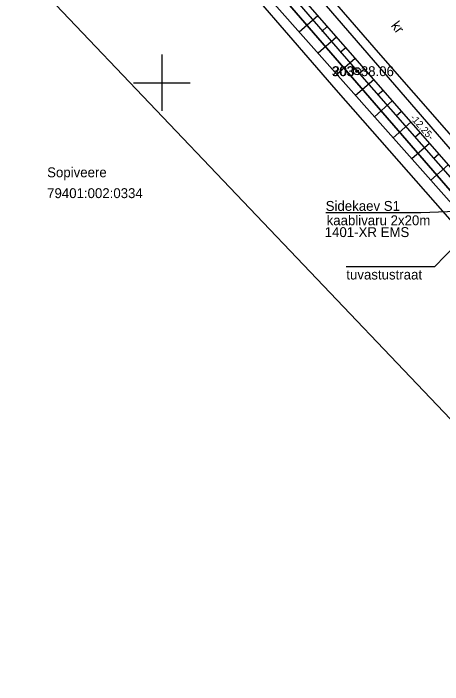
# Model space of a CAD drawing. Extents: x 647603 to 650850, y 6482647 to 6486043.
# Drawn here: x 649089.5 to 649119.86, y 6483557.42 to 6483604.9 of the extents above; entities that cross this region are included whole.
import ezdxf

# ---------------------------------------------------------------- set-up
doc = ezdxf.new("R2010")
doc.units = 0
for name, color, linetype in [('DTRASS', 7, 'Continuous'), ('JOONSIDE', 7, 'Continuous'), ('KOORDPUNKT', 7, 'Continuous'), ('MOOTKORG_EH2000', 7, 'Continuous'), ('MOOTMPUNKT', 7, 'Continuous'), ('MOOTNR', 7, 'Continuous'), ('MOOTPIIR', 7, 'Continuous'), ('PIIR', 7, 'Continuous'), ('POST', 7, 'Continuous'), ('RELJEEF', 7, 'Continuous'), ('SITRASS', 7, 'Continuous'), ('TEE', 7, 'Continuous'), ('VORK', 7, 'Continuous')]:
    doc.layers.add(name, color=color, linetype=linetype)

msp = doc.modelspace()

# ---------------------------------------------------------------- linework, layer by layer
at = {"layer": 'DTRASS'}
msp.add_lwpolyline([(649074.483, 6483624.435), (649185.309, 6483508.083)], dxfattribs=at)
at = {"layer": 'KOORDPUNKT'}
for radius in [0.25, 0.025, 0.0221, 0.0191, 0.0161, 0.0132, 0.0102, 0.00726, 0.0043]:
    msp.add_circle((649113.818, 6483600.814), radius, dxfattribs=at)
at = {"layer": 'MOOTMPUNKT'}
msp.add_circle((649113.818, 6483600.814), 0.1, dxfattribs=at)
at = {"layer": 'MOOTPIIR'}
for points in [[(649159.856, 6483552.786), (649149.872, 6483563.618), (649142.516, 6483571.693), (649132.683, 6483582.176), (649126.377, 6483589.257), (649125.32, 6483590.773), (649129.612, 6483595.265), (649136.182, 6483602.034), (649144.977, 6483611.76), (649143.497, 6483614.458), (649142.536, 6483616.212), (649139.028, 6483614.289), (649139.99, 6483612.535), (649140.101, 6483612.332), (649133.262, 6483604.77), (649126.73, 6483598.039), (649122.656, 6483593.775), (649115.326, 6483602.128), (649106.369, 6483612.491), (649095.611, 6483625.165), (649086.716, 6483635.313), (649077.265, 6483645.795), (649067.421, 6483656.506), (649058.535, 6483665.838)], [(649055.693, 6483663.022), (649064.499, 6483653.774), (649074.307, 6483643.103), (649083.726, 6483632.655), (649092.583, 6483622.553), (649103.331, 6483609.889), (649112.31, 6483599.5), (649120.535, 6483590.128), (649121.287, 6483589.564), (649123.231, 6483586.775), (649129.731, 6483579.478), (649139.578, 6483568.977), (649146.922, 6483560.916), (649156.924, 6483550.066), (649166.671, 6483539.624)]]:
    msp.add_lwpolyline(points, dxfattribs=at)
at = {"layer": 'PIIR'}
msp.add_lwpolyline([(649207.24, 6483501.6), (649195.93, 6483497.36), (649030.89, 6483443.72), (649022.31, 6483442.3), (649017.91, 6483442.3), (649009.65, 6483444.09), (649001.94, 6483451.27), (648916.99, 6483572.2), (649033.51, 6483686.99), (649065.19, 6483654.96), (649083.85, 6483634.54), (649130.06, 6483581.23), (649173.13, 6483535.11), (649192.01, 6483516.32)], close=True, dxfattribs=at)
msp.add_lwpolyline([(649308.21, 6483427), (649287.8, 6483440.33), (649259.51, 6483459.39), (649237.86, 6483475.28), (649221.37, 6483489), (649207.24, 6483501.6), (649192.01, 6483516.32), (649173.13, 6483535.11), (649130.06, 6483581.23), (649083.85, 6483634.54), (649065.19, 6483654.96), (649033.51, 6483686.99)], dxfattribs=at)
at = {"layer": 'POST'}
msp.add_lwpolyline([(649122.405, 6483590.189), (649119.283, 6483586.979), (649113.053, 6483586.979)], dxfattribs=at)
at = {"layer": 'RELJEEF'}
for p, q in [((649111.043, 6483604.73), (649109.727, 6483603.579)), ((649111.701, 6483603.977), (649111.308, 6483603.633)), ((649112.359, 6483603.224), (649111.055, 6483602.084)), ((649113.017, 6483602.471), (649112.628, 6483602.131)), ((649113.676, 6483601.718), (649112.383, 6483600.588)), ((649114.334, 6483600.965), (649113.948, 6483600.628)), ((649114.992, 6483600.213), (649113.71, 6483599.092)), ((649115.65, 6483599.46), (649115.267, 6483599.125)), ((649116.308, 6483598.707), (649115.038, 6483597.597)), ((649116.966, 6483597.954), (649116.587, 6483597.622)), ((649117.624, 6483597.201), (649116.366, 6483596.101)), ((649118.282, 6483596.448), (649117.907, 6483596.12)), ((649118.941, 6483595.695), (649117.694, 6483594.605)), ((649119.599, 6483594.942), (649119.226, 6483594.617)), ((649120.257, 6483594.189), (649119.022, 6483593.11))]:
    msp.add_line(p, q, dxfattribs=at)
for points in [[(649091.506, 6483627.496), (649107.994, 6483608.218), (649127.564, 6483585.83), (649148.839, 6483562.342), (649163.782, 6483546.227), (649182.145, 6483527.629), (649200.26, 6483509.539), (649202.727, 6483506.168)], [(649202.675, 6483506.074), (649199.29, 6483508.126), (649180.959, 6483527.01), (649163.338, 6483544.786), (649148.055, 6483561.244), (649126.71, 6483584.45), (649106.62, 6483607.079), (649095.804, 6483618.798), (649089.687, 6483625.814)]]:
    msp.add_lwpolyline(points, dxfattribs=at)
at = {"layer": 'SITRASS'}
for points in [[(648984.76, 6483752.071), (648989.783, 6483744.919), (648999.51, 6483732.045), (649007.987, 6483720.231), (649013.834, 6483711.37), (649022.49, 6483699.815), (649026.482, 6483695.43), (649034.361, 6483686.646), (649041.395, 6483679.482), (649049.343, 6483671.961), (649057.114, 6483664.43), (649065.96, 6483655.14), (649075.786, 6483644.449), (649085.221, 6483633.984), (649094.097, 6483623.859), (649104.85, 6483611.19), (649113.818, 6483600.814), (649121.901, 6483591.603), (649122.744, 6483590.971)], [(649122.744, 6483590.971), (649118.324, 6483590.791), (649111.594, 6483590.791)]]:
    msp.add_lwpolyline(points, dxfattribs=at)
at = {"layer": 'TEE'}
msp.add_lwpolyline([(649370.094, 6483392.069), (649342.772, 6483407.216), (649310.183, 6483427.708), (649287.041, 6483442.923), (649260.029, 6483461.257), (649236.927, 6483478.036), (649217.791, 6483494.944), (649205.787, 6483506.01), (649194.09, 6483516.815), (649182.282, 6483528.49), (649163.926, 6483547.183), (649149.331, 6483562.867), (649128.105, 6483586.407), (649108.64, 6483608.964), (649091.596, 6483627.772)], dxfattribs=at)
at = {"layer": 'VORK'}
for p, q in [((649100, 6483602), (649100, 6483598)), ((649098, 6483600), (649102, 6483600))]:
    msp.add_line(p, q, dxfattribs=at)

# ---------------------------------------------------------------- texts
at = {"layer": 'JOONSIDE'}
msp.add_text('-12.25-', height=0.5, rotation=311.2682, dxfattribs=at).set_placement((649117.54, 6483597.496))
at = {"layer": 'KOORDPUNKT'}
msp.add_text('303 ', height=0.7, dxfattribs=at).set_placement((649112.021, 6483600.464))
at = {"layer": 'MOOTKORG_EH2000'}
msp.add_text(' 38.06', height=0.7, dxfattribs=at).set_placement((649113.818, 6483600.464))
at = {"layer": 'MOOTNR'}
msp.add_text('203 ', height=0.7, dxfattribs=at).set_placement((649112.068, 6483600.464))
at = {"layer": 'PIIR'}
for s, p in [('Sopiveere', (649091.883, 6483593.312)), ('79401:002:0334', (649091.883, 6483591.836))]:
    msp.add_text(s, height=0.7, dxfattribs=at).set_placement(p)
at = {"layer": 'POST'}
msp.add_text('tuvastustraat', height=0.7, dxfattribs=at).set_placement((649113.053, 6483586.079))
at = {"layer": 'SITRASS'}
for s, p in [('Sidekaev S1', (649111.592, 6483590.934)), ('kaablivaru 2x20m', (649111.66, 6483589.914)), ('1401-XR EMS', (649111.524, 6483589.08))]:
    msp.add_text(s, height=0.7, dxfattribs=at).set_placement(p)
at = {"layer": 'TEE'}
msp.add_text('kr', height=0.7, rotation=307.2841, dxfattribs=at).set_placement((649116.175, 6483604.028))

doc.saveas('drawing.dxf')
